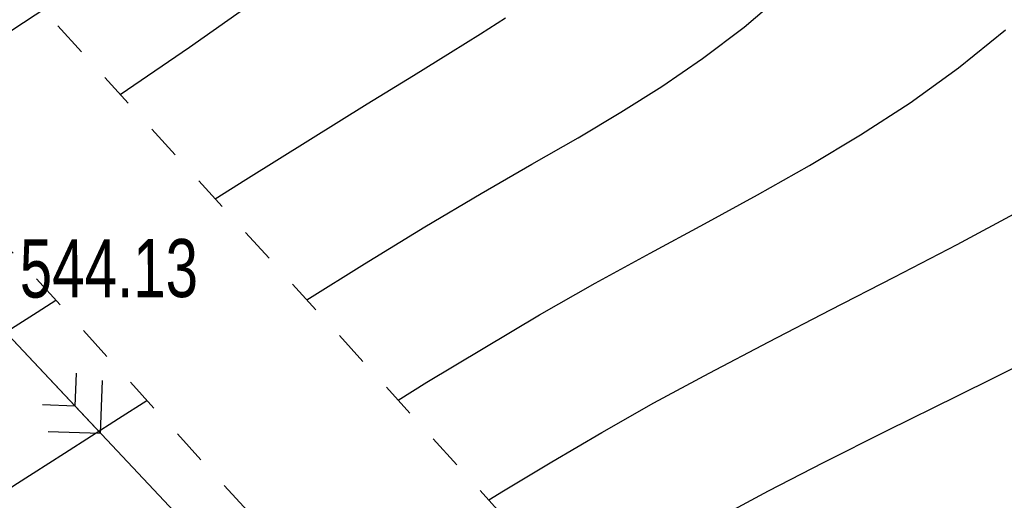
# Model space of a CAD drawing. Extents: x 10527 to 38813, y 13847 to 37526.
# Tile 317 of 656: x 35437 to 35458, y 36306 to 36317. Entities that reach past the tile are written whole.
import ezdxf

# ---------------------------------------------------------------- set-up
doc = ezdxf.new("R2010")
doc.units = 0
doc.header["$LTSCALE"] = 0.5
doc.header["$MEASUREMENT"] = 0
doc.linetypes.add('CONTI', pattern=[0])
doc.linetypes.add('Д_ТРОТ_ТРУБА', pattern=[3, 1.5, -1.5])
for name, color, linetype in [('(025) Дорога', 7, 'Continuous'), ('GORIZDEFAULT', 32, 'CONTI'), ('PI_OT0', 172, 'CONTI'), ('SIT_L0', 250, 'CONTI')]:
    doc.layers.add(name, color=color, linetype=linetype)
doc.layers.add('(032) Горизонтали утолщенные', color=32, linetype='Continuous', lineweight=30)
doc.layers.add('.', color=7, linetype='Continuous', lineweight=15)
doc.styles.add('SHRFT', font='TXT', dxfattribs={"width": 0.875})

# ---------------------------------------------------------------- blocks, each defined once
blk = doc.blocks.new('gergrgrre')
at = {"layer": '(025) Дорога', "linetype": 'Д_ТРОТ_ТРУБА', "flags": 128}
for points in [[(360044.195, 4200796.012), (360041.816, 4200791.773), (360042.358, 4200788.304), (360046.087, 4200780.21), (360059.012, 4200755.887), (360082.266, 4200713.415), (360119.837, 4200651.911), (360154.248, 4200588.273), (360168.952, 4200565.337), (360182.618, 4200547.766), (360213.043, 4200512.044), (360268.283, 4200446.262), (360308.926, 4200401.534), (360387.369, 4200322.593), (360428.116, 4200283.497), (360457.116, 4200256.42), (360464.886, 4200245.444), (360476.507, 4200228.263), (360489.06, 4200214.493), (360499.065, 4200202.984)], [(360034.859, 4200791.392), (360036.733, 4200790.501), (360038.761, 4200786.553), (360042.501, 4200778.433), (360055.492, 4200753.988), (360078.803, 4200711.411), (360116.369, 4200649.915), (360150.8, 4200586.24), (360165.682, 4200563.025), (360179.515, 4200545.24), (360209.989, 4200509.461), (360265.27, 4200443.63), (360306.026, 4200398.778), (360384.565, 4200319.74), (360425.367, 4200280.592), (360454.087, 4200253.775), (360461.596, 4200243.167), (360473.356, 4200225.782), (360486.072, 4200211.833), (360495.233, 4200201.295)]]:
    blk.add_lwpolyline(points, dxfattribs=at)
at = {"layer": '(032) Горизонтали утолщенные', "color": 32}
for points in [[(360289.778, 4200422.607, 538), (360291.02, 4200423.38, 538), (360292.32, 4200424.17, 538), (360293.53, 4200424.89, 538), (360294.62, 4200425.52, 538), (360295.61, 4200426.09, 538), (360296.53, 4200426.64, 538), (360297.41, 4200427.19, 538), (360298.29, 4200427.79, 538), (360299.18, 4200428.47, 538), (360300.11, 4200429.26, 538), (360301.12, 4200430.2, 538), (360302.17, 4200431.24, 538), (360303.25, 4200432.34, 538), (360304.31, 4200433.44, 538), (360305.32, 4200434.51, 538)], [(360272.42, 4200405.98, 538), (360273.28, 4200407.12, 538), (360274.11, 4200408.24, 538), (360274.91, 4200409.36, 538), (360275.69, 4200410.45, 538), (360276.44, 4200411.51, 538), (360277.17, 4200412.53, 538), (360277.88, 4200413.48, 538), (360278.56, 4200414.36, 538), (360279.22, 4200415.14, 538), (360279.86, 4200415.83, 538), (360280.5, 4200416.44, 538), (360281.16, 4200417, 538), (360281.88, 4200417.53, 538), (360282.67, 4200418.08, 538), (360283.56, 4200418.66, 538), (360284.57, 4200419.31, 538), (360285.73, 4200420.05, 538), (360286.343, 4200420.439, 538)]]:
    blk.add_polyline3d(points, dxfattribs=at)
at = {"layer": 'GORIZDEFAULT', "color": 32}
for points in [[(360283.44, 4200428.4, 539.5), (360284.96, 4200429.41, 539.5), (360286.53, 4200430.49, 539.5), (360288.12, 4200431.61, 539.5), (360289.68, 4200432.75, 539.5), (360291.18, 4200433.91, 539.5), (360292.62, 4200435.07, 539.5), (360293.99, 4200436.22, 539.5), (360295.26, 4200437.35, 539.5), (360296.45, 4200438.45, 539.5), (360297.53, 4200439.5, 539.5), (360298.5, 4200440.5, 539.5), (360299.35, 4200441.43, 539.5), (360300.12, 4200442.33, 539.5), (360300.83, 4200443.22, 539.5), (360301.51, 4200444.14, 539.5), (360302.2, 4200445.1, 539.5), (360302.94, 4200446.16, 539.5), (360303.74, 4200447.32, 539.5), (360304.64, 4200448.61, 539.5)], [(360285.766, 4200427.022, 539), (360287.26, 4200428.04, 539), (360289.1, 4200429.34, 539), (360290.93, 4200430.68, 539), (360292.69, 4200432.04, 539), (360294.37, 4200433.39, 539), (360295.95, 4200434.71, 539), (360297.41, 4200435.99, 539), (360298.75, 4200437.19, 539), (360299.93, 4200438.29, 539), (360300.95, 4200439.29, 539), (360301.8, 4200440.15, 539), (360302.5, 4200440.91, 539), (360303.09, 4200441.6, 539), (360303.61, 4200442.25, 539), (360304.09, 4200442.89, 539), (360304.56, 4200443.56, 539), (360305.06, 4200444.28, 539), (360305.62, 4200445.08, 539), (360306.25, 4200445.95, 539), (360306.93, 4200446.88, 539), (360307.66, 4200447.84, 539), (360308.45, 4200448.83, 539)], [(360287.81, 4200424.773, 538.5), (360288.47, 4200425.19, 538.5), (360289.86, 4200426.06, 538.5), (360291.08, 4200426.82, 538.5), (360292.07, 4200427.43, 538.5), (360292.87, 4200427.92, 538.5), (360293.51, 4200428.32, 538.5), (360294.05, 4200428.67, 538.5)], [(360291.74, 4200420.448, 537.5), (360292.36, 4200420.83, 537.5), (360293.57, 4200421.56, 537.5), (360294.78, 4200422.28, 537.5), (360295.98, 4200422.96, 537.5), (360297.16, 4200423.61, 537.5), (360298.33, 4200424.24, 537.5), (360299.47, 4200424.86, 537.5), (360300.59, 4200425.49, 537.5), (360301.68, 4200426.15, 537.5), (360302.75, 4200426.84, 537.5), (360303.79, 4200427.59, 537.5), (360304.8, 4200428.41, 537.5)], [(360293.692, 4200418.3, 537), (360294.01, 4200418.5, 537), (360295.05, 4200419.12, 537), (360296.12, 4200419.75, 537), (360297.24, 4200420.39, 537), (360298.43, 4200421.03, 537), (360299.71, 4200421.7, 537), (360301.04, 4200422.39, 537), (360302.41, 4200423.09, 537), (360303.76, 4200423.79, 537), (360305.08, 4200424.5, 537)], [(360305.34, 4200421.31, 536.5), (360303.76, 4200420.53, 536.5), (360302.25, 4200419.79, 536.5), (360300.88, 4200419.1, 536.5), (360299.7, 4200418.49, 536.5), (360298.67, 4200417.94, 536.5)], [(360271.52, 4200409.99, 538.5), (360272.66, 4200411.45, 538.5), (360273.7, 4200412.78, 538.5), (360274.61, 4200413.95, 538.5), (360275.37, 4200414.95, 538.5), (360275.99, 4200415.77, 538.5), (360276.5, 4200416.45, 538.5), (360276.91, 4200417, 538.5), (360277.25, 4200417.45, 538.5), (360277.54, 4200417.81, 538.5), (360277.79, 4200418.11, 538.5), (360278.04, 4200418.38, 538.5), (360278.32, 4200418.63, 538.5), (360278.67, 4200418.9, 538.5), (360279.11, 4200419.21, 538.5), (360279.69, 4200419.6, 538.5), (360280.45, 4200420.09, 538.5), (360281.41, 4200420.7, 538.5), (360282.61, 4200421.47, 538.5), (360283.98, 4200422.34, 538.5), (360284.383, 4200422.596, 538.5)]]:
    blk.add_polyline3d(points, dxfattribs=at)
blk = doc.blocks.new('ееееее')
at = {"layer": 'SIT_L0', "color": 250}
for p, q in [((-215.18, 568.38), (-151.38, 500.1)), ((-214.84, 568.01), (-212.45, 565.46)), ((-212.97, 566.75), (-213, 566.04)), ((-212.45, 565.46), (-212.41, 566.59)), ((-213, 566.04), (-213.7, 566.07)), ((-213.58, 565.5), (-212.45, 565.46))]:
    blk.add_line(p, q, dxfattribs=at)
at = {"layer": 'PI_OT0', "color": 0, "style": 'SHRFT', "width": 0.75}
blk.add_text('544.13', height=1.25, dxfattribs=at).set_placement((-214.18, 568.38))

msp = doc.modelspace()

# ---------------------------------------------------------------- hatches: boundary and pattern name
at = {"layer": '.', "ltscale": 0.149071}
h = msp.add_hatch(color=256, dxfattribs=at)
h.dxf.hatch_style = 1
h.set_gradient(color1=(255, 255, 255), tint=1)
h.paths.add_polyline_path([(35043.297, 36082.013), (36343.297, 36082.013), (36343.297, 37217.013), (35043.297, 37217.013)])
h.paths.add_polyline_path([(35058.297, 37202.013), (36328.297, 37202.013), (36328.297, 36097.013), (35058.297, 36097.013)], flags=16)

# ---------------------------------------------------------------- block references
at = {"linetype": 'Continuous'}
msp.add_blockref('gergrgrre', (-324846.944, -4164111.878), dxfattribs=at)
at = {"color": 0, "rotation": 0.1683458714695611}
msp.add_blockref('ееееее', (35652.513, 35743.025), dxfattribs=at)

doc.saveas('drawing.dxf')
